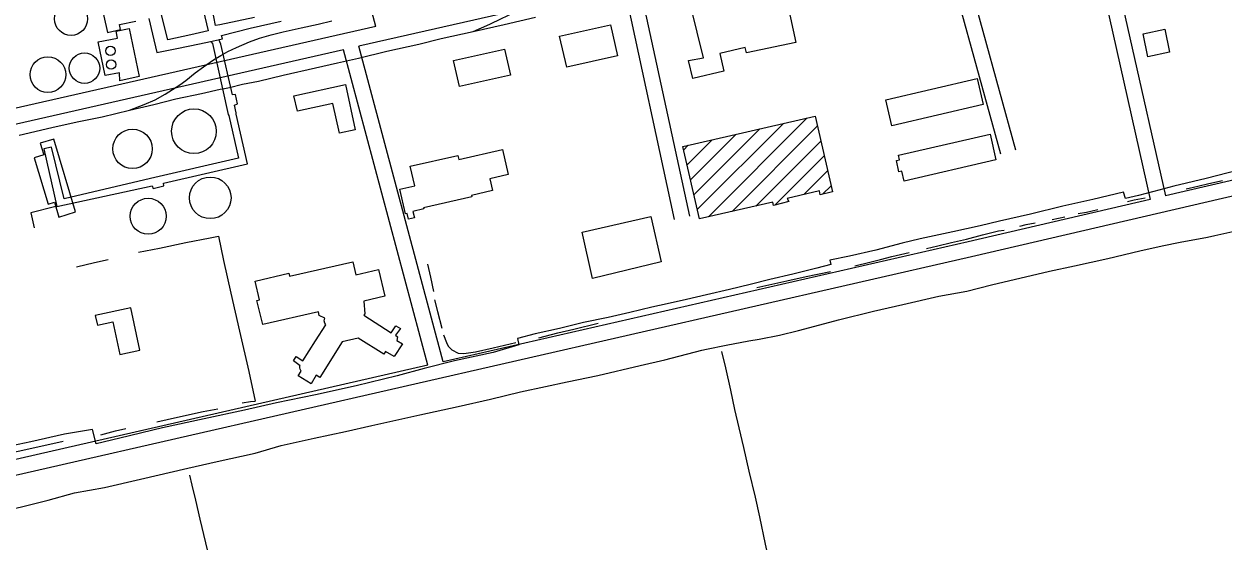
# Model space of a CAD drawing. Extents: x 3392644 to 3430565, y 576657 to 602123.
# Drawn here: x 3418633 to 3420949, y 583991 to 584989 of the extents above; entities that cross this region are included whole.
import ezdxf

# ---------------------------------------------------------------- set-up
doc = ezdxf.new("R2010")
doc.units = 0
for name, color, linetype in [('V-BLDG-OTLN', 7, 'Continuous'), ('V-DOMW-TANK', 7, 'Continuous'), ('V-DTCH-CNTR', 7, 'Continuous'), ('V-RAIL-TRAK', 7, 'Continuous'), ('V-ROAD-CNTR', 7, 'Continuous'), ('V-SITE-OTLN', 7, 'Continuous'), ('V-TOPO-SHOR', 7, 'Continuous'), ('V-UTIL-LINE', 7, 'Continuous')]:
    doc.layers.add(name, color=color, linetype=linetype)

msp = doc.modelspace()

# ---------------------------------------------------------------- linework, layer by layer
at = {"layer": 'V-BLDG-OTLN'}
for p, q in [((3419932.6, 584631.1), (3420099.1, 584797.5)), ((3419954, 584617.1), (3420145, 584808.1)), ((3419999.8, 584627.5), (3420164.3, 584792.1)), ((3419912.8, 584717.3), (3419961.2, 584765.7)), ((3419919.4, 584688.5), (3420007.2, 584776.3)), ((3419926, 584659.8), (3420053.1, 584786.9)), ((3419906.1, 584746), (3419915.3, 584755.1)), ((3420045.5, 584637.9), (3420171, 584763.3)), ((3420082.9, 584639.9), (3420177.6, 584734.6)), ((3420138.4, 584660.1), (3420184.2, 584705.9)), ((3420174.3, 584660.6), (3420190.8, 584677.1))]:
    msp.add_line(p, q, dxfattribs=at)
for points in [[(3419944.4, 584923.9), (3419920.3, 585023.1), (3420098.8, 585064.2), (3420122.9, 584953.4), (3420027.3, 584933.5), (3420025.2, 584944.1), (3419976, 584932.7), (3419983.6, 584898.2), (3419924.1, 584883.9), (3419915.7, 584919.2)], [(3418775.9, 584955.2), (3418813.2, 584962), (3418810.7, 584975.5), (3418836.1, 584980.6), (3418855.2, 584888.3), (3418817.9, 584879.8), (3418817.4, 584895.4), (3418789.5, 584889.9)], [(3419666.8, 584965.6), (3419764.9, 584987.6), (3419778.3, 584927.8), (3419680.8, 584905.9)], [(3420793.2, 584970.7), (3420835.2, 584979.3), (3420844.3, 584934.8), (3420802.3, 584926.2)], [(3419462.1, 584918.6), (3419560.5, 584940.6), (3419571.8, 584890.4), (3419473.8, 584868.4)], [(3420296.4, 584843.2), (3420472.8, 584884.2), (3420484.6, 584833.7), (3420308.5, 584792.7)], [(3419154, 584850.9), (3419253.3, 584872.5), (3419272.3, 584785.2), (3419241.7, 584778.6), (3419229.1, 584836.1), (3419160.7, 584821.2)], [(3419936.8, 584613.2), (3419904.6, 584752.7), (3420159.9, 584811.5), (3420193.6, 584665.1), (3420169.9, 584659.6), (3420168.3, 584667.1), (3420106.2, 584652.5), (3420109.5, 584646.4), (3420080, 584639.2), (3420078.3, 584645.3)], [(3418732.5, 584626.4), (3418690.2, 584767.1), (3418664.1, 584759.3), (3418670.9, 584736.6), (3418652.7, 584731.2), (3418679.5, 584641.8), (3418691.4, 584645.4), (3418700, 584616.6)], [(3420320.9, 584736.1), (3420497.8, 584776.7), (3420509.2, 584726.8), (3420332, 584686.1), (3420327.6, 584705.2), (3420321.4, 584704.2), (3420316.9, 584725.8), (3420322.7, 584727.4)], [(3419383.5, 584627.2), (3419386.4, 584614.9), (3419375.1, 584612.4), (3419372.6, 584623.6), (3419369.5, 584622.9), (3419358.6, 584670.2), (3419387.1, 584676.8), (3419378.4, 584714.6), (3419470.4, 584735.7), (3419472.2, 584727.9), (3419556.6, 584747.2), (3419567.6, 584698.9), (3419532.2, 584690.7), (3419537.5, 584667.6), (3419496.6, 584658.2), (3419497.3, 584655.4), (3419403.9, 584634.5), (3419404.7, 584632.6)], [(3419730.4, 584498), (3419710.1, 584587.4), (3419842.8, 584617.6), (3419862.7, 584530.1)], [(3419087.5, 584456.8), (3419079.1, 584492.9), (3419143.9, 584508.1), (3419145.2, 584502.7), (3419267.4, 584530.3), (3419273.4, 584505.3), (3419317.2, 584515.1), (3419329.5, 584463.8), (3419288.9, 584454.1), (3419290.7, 584429.8), (3419289.1, 584426.9), (3419341.9, 584393.2), (3419350.8, 584406.8), (3419359.5, 584401.1), (3419349.7, 584388.3), (3419353.9, 584385.1), (3419352.7, 584378.5), (3419363.4, 584372), (3419347.5, 584347.2), (3419331, 584357), (3419327.8, 584351.6), (3419277.9, 584382.5), (3419247.1, 584375.7), (3419204, 584306.8), (3419197, 584311.3), (3419187.2, 584294.4), (3419162.1, 584309.8), (3419168.2, 584319.3), (3419166.1, 584322.6), (3419165.3, 584325.5), (3419165.6, 584329.2), (3419166, 584329.6), (3419152.8, 584338.9), (3419158.1, 584347.2), (3419171.3, 584339.1), (3419195.7, 584377.4), (3419215.7, 584408.4), (3419213.6, 584411.6), (3419212.3, 584416.2), (3419213.5, 584421.1), (3419202.4, 584426.8), (3419201.1, 584433.3), (3419094, 584408.8), (3419082.6, 584455.6)], [(3418838.9, 584441.1), (3418770.5, 584426.4), (3418774.5, 584407.9), (3418804.2, 584414.3), (3418817.8, 584351.2), (3418856.5, 584359.5)]]:
    msp.add_lwpolyline(points, close=True, dxfattribs=at)
at = {"layer": 'V-DOMW-TANK'}
for centre, radius in [((3418723.6, 584999.4), 31.9), ((3418749.6, 584904.1), 29.3), ((3418799.7, 584937.5), 8.96), ((3418678.9, 584891.6), 34.5), ((3418800.9, 584911.1), 8.96), ((3418960.9, 584782.3), 43.2), ((3418842.4, 584748.2), 38.1), ((3418992.4, 584653.7), 40.2), ((3418872.4, 584618.1), 34.8)]:
    msp.add_circle(centre, radius, dxfattribs=at)
at = {"layer": 'V-DTCH-CNTR'}
for points in [[(3420122.1, 583686.2), (3420114.5, 583730.1), (3420106.1, 583775.4), (3420097, 583823), (3420090.2, 583862.5), (3420081.8, 583904.1), (3420072.8, 583947.3), (3420064.5, 583984.6), (3420053.1, 584037.9), (3420044.8, 584076), (3420032.8, 584125.7), (3420022.2, 584171.7), (3420013.2, 584209.7), (3420004.9, 584244.8), (3419997.3, 584282.1), (3419987.5, 584325.3), (3419980, 584356.7)], [(3419104.6, 583452.1), (3419095.5, 583500.3), (3419078.8, 583577.8), (3419069.8, 583615.1), (3419060.8, 583650.2), (3419049.5, 583697), (3419038.9, 583744.5), (3419030.6, 583780.3), (3419020.8, 583822.7), (3419009.5, 583872.5), (3419000.4, 583916.3), (3418992.9, 583949.2), (3418983.9, 583987.2), (3418972.6, 584033.3), (3418964.3, 584069.8), (3418957.5, 584099.1), (3418953, 584118.1)]]:
    msp.add_lwpolyline(points, dxfattribs=at)
at = {"layer": 'V-RAIL-TRAK'}
for points in [[(3419499.9, 584974.8), (3419531.9, 584989), (3419554.4, 584999.8), (3419576.5, 585010.3), (3419594.9, 585022.2), (3419613.3, 585035), (3419633.7, 585051.6), (3419655.4, 585071), (3419673.7, 585088.8), (3419694.5, 585110.3), (3419712.1, 585130.2), (3419726.8, 585147.1), (3419741.8, 585165.7), (3419759.4, 585186.4), (3419778.1, 585207.9), (3419792.4, 585223.6), (3419811.6, 585241.8), (3419831.6, 585257.9), (3419853.7, 585273.3), (3419878.7, 585289.5), (3419895, 585299), (3419910, 585308.2)], [(3418623.6, 584774.6), (3418686.3, 584789.7), (3418735.2, 584800.2), (3418783.4, 584810), (3418836.6, 584822.8), (3418883.3, 584834.1), (3418925.7, 584844.6), (3418975.3, 584855.2), (3419011.8, 584863.4), (3419019.8, 584864.9), (3419029.3, 584866.5), (3419054.8, 584873.2), (3419085.5, 584879.3), (3419132.9, 584890.5), (3419195.6, 584904.8), (3419238, 584914.6), (3419278.8, 584923.7), (3419333.5, 584937.2), (3419394.8, 584950.7), (3419437.9, 584961.3), (3419499.9, 584974.8), (3419559.7, 584988.4), (3419620.3, 585002.7)], [(3418836.6, 584822.8), (3418864.9, 584833.7), (3418885.8, 584842.9), (3418905.1, 584853.7), (3418933.7, 584872.1), (3418945.1, 584880), (3418963.5, 584894.9), (3418979.1, 584906.5), (3418998.7, 584920.2), (3419012.6, 584928.5), (3419026.1, 584936.4), (3419042.9, 584944.3), (3419067.9, 584954.8), (3419087.6, 584961.9), (3419109.7, 584968.6), (3419133.1, 584974.5), (3419167.6, 584982.1), (3419200.4, 584989.3), (3419227, 584995.3)]]:
    msp.add_lwpolyline(points, dxfattribs=at)
at = {"layer": 'V-ROAD-CNTR'}
for points in [[(3419311.9, 584984.6), (3419053.2, 585959.2)], [(3426424, 585913.4), (3425284.9, 585653.6), (3424160.9, 585392.6), (3423461.7, 585233), (3422779.9, 585076.7), (3422007.9, 584896.7), (3421431.4, 584765), (3420462.1, 584539.7)], [(3423521.5, 585277.4), (3423455, 585262.2), (3422773.2, 585105.9), (3422001.1, 584925.9), (3421424.7, 584794.3), (3420836.4, 584657.5)], [(3420669.6, 585261.7), (3420807.2, 584650.7)], [(3420698.9, 585268.3), (3420836.4, 584657.5)], [(3420391.2, 585198.8), (3420517.7, 584738.5)], [(3420420.5, 585205.4), (3420546.7, 584746.5)], [(3419918.2, 584618.3), (3419820.7, 585069.4)], [(3419791.4, 585062.8), (3419279.1, 584946.4)], [(3419888.9, 584612), (3419791.4, 585062.8)], [(3419311.9, 584984.6), (3418149.3, 584720.5)], [(3419249.8, 584939.7), (3418156.3, 584691.3)], [(3419412.6, 584330.4), (3419249.8, 584939.7)], [(3419441.8, 584337.1), (3419279.1, 584946.4)], [(3420807.2, 584650.7), (3420455.3, 584568.9)], [(3420455.4, 584568.9), (3419441.8, 584337.1)], [(3420462, 584539.7), (3416511.2, 583636.1)], [(3419412.6, 584330.4), (3418304.4, 584077)]]:
    msp.add_lwpolyline(points, dxfattribs=at)
at = {"layer": 'V-SITE-OTLN'}
msp.add_lwpolyline([(3420977.2, 584707.1), (3420914.8, 584691.2), (3420852.5, 584676.1), (3420813.9, 584666), (3420784.5, 584658.3), (3420759.3, 584652.2), (3420755.4, 584664.9), (3420696.1, 584650.6), (3420638.6, 584637.8), (3420576.2, 584622), (3420516.1, 584608.4), (3420478.5, 584599.5), (3420425.9, 584588.2), (3420362.7, 584574.3), (3420328.2, 584566.1), (3420277.1, 584552.6), (3420226.3, 584541), (3420188.4, 584533.2), (3420190.3, 584524.9), (3420163.6, 584518), (3420117.1, 584506.4), (3420072.7, 584495.9), (3420034.4, 584486.3), (3419994.6, 584476.6), (3419950.6, 584466.5), (3419911.9, 584457.6), (3419874.7, 584449.1), (3419845, 584442.5), (3419802.2, 584432), (3419760.5, 584422.4), (3419713.1, 584413), (3419666.5, 584401.4), (3419619.5, 584390.9), (3419585.3, 584382), (3419588.4, 584370), (3419538.5, 584355), (3419464.1, 584339.1), (3419405.1, 584324.4), (3419353.2, 584309.7), (3419274.3, 584290.4), (3419195.8, 584273.3), (3419120.2, 584258.1), (3419058.6, 584243.8), (3418980.4, 584226.7), (3418900.4, 584209.6), (3418818.1, 584189.5), (3418771.9, 584178.7), (3418765.3, 584206.5), (3418710.8, 584197.1), (3418645.8, 584182.4), (3418559.7, 584164.5)], dxfattribs=at)
at = {"layer": 'V-TOPO-SHOR'}
for points in [[(3420876.2, 584670.8), (3420898.8, 584676.1), (3420920, 584681.3), (3420946.3, 584687.4)], [(3420917.7, 584577.9), (3420932, 584581.1), (3420972.5, 584590), (3420993.8, 584595.1), (3421042, 584605), (3421084.8, 584614.1), (3421136.2, 584626), (3421173.8, 584634.5), (3421214.9, 584642.6), (3421251.3, 584650.8), (3421299.6, 584662.1), (3421344.6, 584672.4), (3421385, 584682.7)], [(3420763.4, 584646.5), (3420776.1, 584649.6), (3420797, 584653.8)], [(3420667.8, 584623.3), (3420683.9, 584626.3), (3420705.8, 584630.9)], [(3420555.5, 584599.2), (3420567.5, 584602), (3420584.8, 584605.4)], [(3420617.4, 584612), (3420629.8, 584614.2), (3420642.2, 584617.3)], [(3418853.9, 584549), (3418894.1, 584556.6), (3418945.3, 584567.2), (3418992.1, 584576.3), (3419008.2, 584580), (3419018, 584532.5), (3419032.4, 584469.6), (3419049, 584396.5), (3419067.1, 584318.3), (3419079.2, 584261.3)], [(3420374.8, 584556), (3420397, 584561), (3420423.6, 584567.7), (3420452.6, 584573.6), (3420483.5, 584582.2), (3420514.4, 584590), (3420524.9, 584591.4)], [(3420159.5, 584405.6), (3420205.5, 584417.9), (3420272.7, 584434.6), (3420329.6, 584448), (3420399, 584463.7), (3420453.2, 584473.8), (3420500.9, 584485.5), (3420612.5, 584512.3), (3420660.7, 584522.4), (3420725.2, 584536.4), (3420787, 584551.4), (3420830.3, 584561), (3420865, 584568.2), (3420917.7, 584577.9)], [(3418734, 584520.4), (3418769.1, 584528.7), (3418795.4, 584534.7)], [(3420236.7, 584522.5), (3420265.9, 584529.8), (3420286, 584534.8), (3420308.5, 584540.6), (3420341.5, 584548.4)], [(3419412, 584525.6), (3419417.3, 584500.8), (3419423.3, 584473)], [(3420047.8, 584480.8), (3420105.6, 584493.6), (3420142.9, 584501.9), (3420189.7, 584511.7)], [(3419425.6, 584456.9), (3419430.9, 584434.2), (3419439.2, 584402.1)], [(3419626.5, 584383.6), (3419663.3, 584393.1), (3419694.5, 584400.1), (3419741.3, 584412)], [(3419941.7, 584359.7), (3419950.2, 584361.6), (3419988.1, 584368.9), (3420031.9, 584377.4), (3420052, 584380.6), (3420091.2, 584388.8), (3420127.9, 584397.8), (3420159.5, 584405.6)], [(3419442.9, 584388.9), (3419448.2, 584374.3), (3419451.9, 584367), (3419458.5, 584360.4), (3419471, 584353.9), (3419482, 584353.3), (3419504.7, 584356.4), (3419538.3, 584363.9), (3419582.2, 584374.4)], [(3418679.2, 584069.9), (3418730.6, 584083.8), (3418788, 584094.5), (3418857.6, 584110.4), (3418949.1, 584132), (3419006, 584144.5), (3419078.9, 584160.9), (3419129.3, 584175.3), (3419192.8, 584189.3), (3419253.4, 584202.8), (3419304.3, 584214.3), (3419356.6, 584225.4), (3419396.8, 584234.6), (3419471, 584251), (3419533.6, 584264.9), (3419591.5, 584278.9), (3419639.5, 584289.5), (3419681.6, 584298.7), (3419740.9, 584310.7), (3419822.6, 584330), (3419870.2, 584340.6), (3419941.7, 584359.7)], [(3419054.2, 584257.8), (3419070, 584260.3), (3419079.2, 584261.3)], [(3418889.1, 584221.2), (3418929.3, 584230.3), (3418979, 584240.8), (3419006.8, 584246.2)], [(3418780.9, 584196.3), (3418809.4, 584203.8), (3418829.1, 584208.4)], [(3418432.8, 584122.3), (3418506.7, 584138.9), (3418568.1, 584153.2), (3418647.8, 584170.6), (3418708.4, 584184.1)], [(3417965.9, 583903.7), (3417994.1, 583909.9), (3418031.2, 583919.3), (3418067.7, 583928.1), (3418092.6, 583934.6), (3418122.9, 583941.5), (3418163, 583951.2), (3418189.5, 583958.1), (3418220.4, 583964.4), (3418258.4, 583971), (3418287, 583978.5), (3418318.6, 583985.1), (3418352, 583992.3), (3418387.2, 584000.8), (3418429.2, 584009.9), (3418460.7, 584017.7), (3418491.4, 584024.3), (3418523.6, 584032.1), (3418556.7, 584040.2), (3418587.4, 584047.8), (3418625.1, 584056.5), (3418650.9, 584062.5), (3418679.2, 584069.9)]]:
    msp.add_lwpolyline(points, dxfattribs=at)
at = {"layer": 'V-UTIL-LINE'}
msp.add_line((3418646.3, 584624.8), (3418652.3, 584596), dxfattribs=at)
for points in [[(3418910.2, 584958.8), (3418898, 585007.1), (3418887.9, 585052), (3418875.7, 585108.3), (3418909.5, 585116.6), (3418954.4, 585126.7), (3418965.4, 585079.2), (3418978.9, 585016.9), (3418988.5, 584975.9), (3418954.6, 584968.4), (3418910.2, 584958.8)], [(3418779.7, 585036.7), (3418793.7, 584973.2), (3418819.2, 584978.9), (3418817.4, 584988.2), (3418848.7, 584994.7)], [(3419078.1, 585002), (3419010.7, 584988), (3419002.7, 584986.3), (3418993, 585037.1)], [(3418873.7, 585000), (3418880.7, 584969.5), (3418889.4, 584934.4), (3418928, 584942.2), (3418971.6, 584951.4), (3418992.8, 584955.8), (3419016.1, 584960.6), (3419014.4, 584967.4), (3419069.4, 584981.4), (3419129.2, 584994.9)], [(3418993.3, 584955.9), (3418996.9, 584951.9), (3419027.1, 584814.9), (3419028.4, 584812.7), (3419046.8, 584730.6), (3418877.3, 584691.2), (3418710.1, 584651.5), (3418685.9, 584751.7), (3418670.8, 584748.5), (3418696.4, 584637.2), (3418880.5, 584677.1), (3418881.9, 584671.7), (3418902.7, 584676.8), (3418902.3, 584682.1), (3419064.2, 584719.6), (3419042.2, 584815), (3419042.6, 584818.1), (3419039, 584832.7), (3419044.7, 584835.4), (3419041.1, 584853.2), (3419035.3, 584852.7), (3419012.9, 584950.3), (3419009, 584959.2)], [(3418696.4, 584637.2), (3418691.5, 584636.3), (3418646.3, 584624.8)]]:
    msp.add_lwpolyline(points, dxfattribs=at)

doc.saveas('drawing.dxf')
